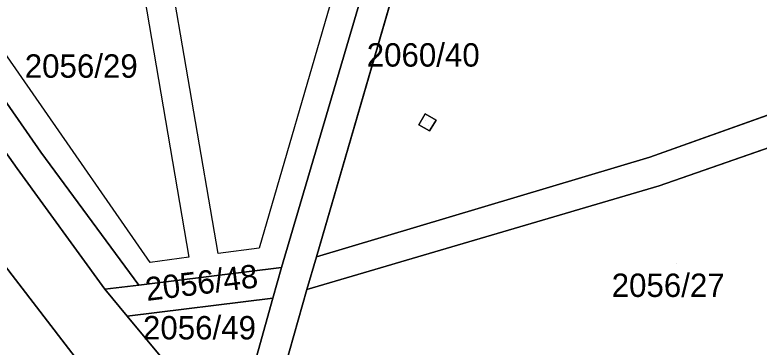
# Model space of a CAD drawing. Extents: x -263423 to -261326, y -1240067 to -1237864.
# Drawn here: x -262391.2 to -262327.5, y -1239406.5 to -1239378.1 of the extents above; entities that cross this region are included whole.
import ezdxf

# ---------------------------------------------------------------- set-up
doc = ezdxf.new("R2010")
doc.units = 0
for name, color, linetype in [('body_kn', 7, 'Continuous'), ('kladpar_druhypozemkov', 7, 'Continuous'), ('kladpar_hranice', 7, 'Continuous'), ('kladpar_parcelnecisla', 7, 'Continuous'), ('kladpar_plochy', 7, 'Continuous'), ('kladpar_sipky', 7, 'Continuous'), ('zappar_hrandruhpozemk', 7, 'Continuous')]:
    doc.layers.add(name, color=color, linetype=linetype)

msp = doc.modelspace()

# ---------------------------------------------------------------- linework, layer by layer
at = {"layer": 'body_kn'}
for p, q in [((-262356.05, -1239386.58), (-262356.05, -1239386.58)), ((-262356.05, -1239386.58), (-262356.05, -1239386.58)), ((-262355.13, -1239387.11), (-262355.13, -1239387.11)), ((-262356.61, -1239387.5), (-262356.61, -1239387.5)), ((-262355.69, -1239388.03), (-262355.69, -1239388.03)), ((-262388.95, -1239389.85), (-262388.95, -1239389.85)), ((-262336.83, -1239390.26), (-262336.83, -1239390.26)), ((-262390.96, -1239391.25), (-262390.96, -1239391.25)), ((-262336.05, -1239392.73), (-262336.05, -1239392.73)), ((-262370.26, -1239398.05), (-262370.26, -1239398.05)), ((-262376.29, -1239398.83), (-262376.29, -1239398.83)), ((-262373.77, -1239398.5), (-262373.77, -1239398.5)), ((-262365.35, -1239398.81), (-262365.35, -1239398.81)), ((-262379.58, -1239399.27), (-262379.58, -1239399.27)), ((-262368.35, -1239399.72), (-262368.35, -1239399.72)), ((-262380.57, -1239401.22), (-262380.57, -1239401.22)), ((-262380.57, -1239401.22), (-262380.57, -1239401.22)), ((-262383.47, -1239401.57), (-262383.47, -1239401.57)), ((-262366.18, -1239401.59), (-262366.18, -1239401.59)), ((-262366.18, -1239401.59), (-262366.18, -1239401.59)), ((-262369.1, -1239402.33), (-262369.1, -1239402.33)), ((-262381.56, -1239403.87), (-262381.56, -1239403.87)), ((-262381.56, -1239403.87), (-262381.56, -1239403.87))]:
    msp.add_line(p, q, dxfattribs=at)
at = {"layer": 'kladpar_druhypozemkov'}
for p, q in [((-262385.24, -1239381.31), (-262385.24, -1239381.31)), ((-262355.74, -1239387.54), (-262355.74, -1239387.54)), ((-262334.55, -1239399.41), (-262334.55, -1239399.41)), ((-262380.48, -1239403.49), (-262380.48, -1239403.49))]:
    msp.add_line(p, q, dxfattribs=at)
at = {"layer": 'kladpar_hranice'}
msp.add_line((-262365.35, -1239398.81), (-262357.92, -1239373.21), dxfattribs=at)
for points in [[(-262366.18, -1239401.59), (-262365.35, -1239398.81), (-262336.83, -1239390.26), (-262320.19, -1239384.34), (-262303.91, -1239377.48), (-262304.56, -1239372.98), (-262303.86, -1239368.5), (-262301.89, -1239364.41), (-262298.79, -1239361.08), (-262307.45, -1239350.28), (-262315.62, -1239339.85), (-262330.54, -1239340.73), (-262348.74, -1239341.74), (-262348.07, -1239339.64), (-262330.56, -1239338.6), (-262315.99, -1239337.81), (-262304.29, -1239337.19), (-262306.52, -1239309.56), (-262303.92, -1239309.44), (-262301.8, -1239337), (-262268.74, -1239335.06), (-262238.39, -1239333.3)], [(-262357.92, -1239373.21), (-262348.74, -1239341.74), (-262330.54, -1239340.73), (-262315.62, -1239339.85), (-262307.45, -1239350.28), (-262298.79, -1239361.08), (-262301.89, -1239364.41), (-262303.86, -1239368.5), (-262304.56, -1239372.98), (-262303.91, -1239377.48), (-262320.19, -1239384.34), (-262336.83, -1239390.26), (-262365.35, -1239398.81)], [(-262348.74, -1239341.74), (-262357.92, -1239373.21), (-262365.35, -1239398.81), (-262366.18, -1239401.59), (-262368.79, -1239410.77), (-262368.87, -1239411.03), (-262370.73, -1239417.47), (-262372.48, -1239423.56), (-262373.31, -1239426.46), (-262376.08, -1239427.01), (-262375.2, -1239423.96), (-262378.65, -1239424.55), (-262377.16, -1239419.66), (-262376.8, -1239418.45), (-262376.23, -1239416.52), (-262375.82, -1239415.37), (-262374.76, -1239412.02), (-262371.6, -1239411.33), (-262369.1, -1239402.33), (-262368.35, -1239399.72), (-262360.36, -1239372.61), (-262351.71, -1239342.8)], [(-262380.57, -1239401.22), (-262388.95, -1239389.85), (-262396.21, -1239379.42), (-262403.05, -1239368.71), (-262408.41, -1239358.83), (-262413.39, -1239348.75), (-262415.28, -1239344.13), (-262401.76, -1239343.6), (-262400, -1239346.23), (-262396.7, -1239349.84), (-262392.24, -1239352.4), (-262387.21, -1239353.44), (-262382.34, -1239352.93), (-262377.66, -1239350.97), (-262373.76, -1239347.51), (-262371.24, -1239343.1), (-262351.71, -1239342.8), (-262360.36, -1239372.61), (-262368.35, -1239399.72), (-262380.57, -1239401.22)], [(-262380.57, -1239401.22), (-262383.47, -1239401.57), (-262390.96, -1239391.25), (-262398.42, -1239380.76), (-262405.39, -1239369.94), (-262410.69, -1239360.04), (-262415.55, -1239349.92), (-262417.78, -1239344.23), (-262415.28, -1239344.13), (-262413.39, -1239348.75), (-262408.41, -1239358.83), (-262403.05, -1239368.71), (-262396.21, -1239379.42), (-262388.95, -1239389.85), (-262380.57, -1239401.22)], [(-262408.52, -1239378.12), (-262408.16, -1239366.75), (-262415.23, -1239353.08), (-262417.91, -1239348.03), (-262418.11, -1239347.65), (-262418.93, -1239347.97), (-262420.97, -1239344.36), (-262418.6, -1239344.27), (-262417.78, -1239344.23), (-262415.55, -1239349.92), (-262410.69, -1239360.04), (-262405.39, -1239369.94), (-262398.42, -1239380.76), (-262390.96, -1239391.25), (-262383.47, -1239401.57), (-262381.56, -1239403.87), (-262374.76, -1239412.02), (-262381.4, -1239413.39), (-262408.52, -1239378.12)], [(-262408.52, -1239378.12), (-262381.4, -1239413.39), (-262374.76, -1239412.02), (-262375.82, -1239415.37), (-262376.63, -1239415.12), (-262377.03, -1239416.31), (-262376.23, -1239416.52), (-262376.8, -1239418.45), (-262377.6, -1239418.24), (-262377.95, -1239419.37), (-262377.16, -1239419.66), (-262378.65, -1239424.55), (-262379.19, -1239426.25), (-262378.35, -1239427.14), (-262377.98, -1239427.75)], [(-262366.18, -1239401.59), (-262336.05, -1239392.73), (-262319.25, -1239386.87), (-262302.91, -1239379.81), (-262299.84, -1239383.81), (-262295.63, -1239386.64), (-262290.74, -1239387.97), (-262285.71, -1239387.69), (-262283.91, -1239395.07), (-262324.1, -1239407.27), (-262355.39, -1239416.81), (-262361.13, -1239409.58), (-262368.79, -1239410.77), (-262366.18, -1239401.59)], [(-262283.91, -1239395.07), (-262285.71, -1239387.69), (-262290.74, -1239387.97), (-262295.63, -1239386.64), (-262299.84, -1239383.81), (-262302.91, -1239379.81), (-262319.25, -1239386.87), (-262336.05, -1239392.73), (-262366.18, -1239401.59)], [(-262356.61, -1239387.5), (-262355.69, -1239388.03), (-262355.13, -1239387.11), (-262356.05, -1239386.58), (-262356.61, -1239387.5)], [(-262356.05, -1239386.58), (-262355.13, -1239387.11), (-262355.69, -1239388.03), (-262356.61, -1239387.5), (-262356.05, -1239386.58)], [(-262381.56, -1239403.87), (-262383.47, -1239401.57), (-262380.57, -1239401.22), (-262368.35, -1239399.72), (-262369.1, -1239402.33), (-262381.56, -1239403.87)], [(-262374.76, -1239412.02), (-262381.56, -1239403.87), (-262369.1, -1239402.33), (-262371.6, -1239411.33), (-262374.76, -1239412.02)]]:
    msp.add_lwpolyline(points, dxfattribs=at)
at = {"layer": 'kladpar_plochy'}
for p, q in [((-262365.35, -1239398.81), (-262357.92, -1239373.21)), ((-262336.83, -1239390.26), (-262320.19, -1239384.34)), ((-262320.19, -1239384.34), (-262336.83, -1239390.26)), ((-262356.05, -1239386.58), (-262356.61, -1239387.5)), ((-262355.13, -1239387.11), (-262356.05, -1239386.58)), ((-262355.69, -1239388.03), (-262355.13, -1239387.11)), ((-262319.25, -1239386.87), (-262336.05, -1239392.73)), ((-262356.61, -1239387.5), (-262355.69, -1239388.03)), ((-262365.35, -1239398.81), (-262336.83, -1239390.26)), ((-262336.83, -1239390.26), (-262365.35, -1239398.81)), ((-262336.05, -1239392.73), (-262366.18, -1239401.59)), ((-262366.18, -1239401.59), (-262365.35, -1239398.81))]:
    msp.add_line(p, q, dxfattribs=at)
for points in [[(-262348.74, -1239341.74), (-262357.92, -1239373.21), (-262365.35, -1239398.81), (-262366.18, -1239401.59), (-262368.79, -1239410.77), (-262368.87, -1239411.03), (-262370.73, -1239417.47), (-262372.48, -1239423.56), (-262373.31, -1239426.46), (-262376.08, -1239427.01), (-262375.2, -1239423.96), (-262378.65, -1239424.55), (-262377.16, -1239419.66), (-262376.8, -1239418.45), (-262376.23, -1239416.52), (-262375.82, -1239415.37), (-262374.76, -1239412.02), (-262371.6, -1239411.33), (-262369.1, -1239402.33), (-262368.35, -1239399.72), (-262360.36, -1239372.61), (-262351.71, -1239342.8)], [(-262408.52, -1239378.12), (-262381.4, -1239413.39), (-262374.76, -1239412.02), (-262375.82, -1239415.37), (-262376.63, -1239415.12), (-262377.03, -1239416.31), (-262376.23, -1239416.52), (-262376.8, -1239418.45), (-262377.6, -1239418.24), (-262377.95, -1239419.37), (-262377.16, -1239419.66), (-262378.65, -1239424.55), (-262379.19, -1239426.25), (-262378.35, -1239427.14), (-262377.98, -1239427.75), (-262403.99, -1239407.15)]]:
    msp.add_lwpolyline(points, dxfattribs=at)
for points in [[(-262380.57, -1239401.22), (-262388.95, -1239389.85), (-262396.21, -1239379.42), (-262403.05, -1239368.71), (-262408.41, -1239358.83), (-262413.39, -1239348.75), (-262415.28, -1239344.13), (-262401.76, -1239343.6), (-262400, -1239346.23), (-262396.7, -1239349.84), (-262392.24, -1239352.4), (-262387.21, -1239353.44), (-262382.34, -1239352.93), (-262377.66, -1239350.97), (-262373.76, -1239347.51), (-262371.24, -1239343.1), (-262351.71, -1239342.8), (-262360.36, -1239372.61), (-262368.35, -1239399.72)], [(-262380.57, -1239401.22), (-262383.47, -1239401.57), (-262390.96, -1239391.25), (-262398.42, -1239380.76), (-262405.39, -1239369.94), (-262410.69, -1239360.04), (-262415.55, -1239349.92), (-262417.78, -1239344.23), (-262415.28, -1239344.13), (-262413.39, -1239348.75), (-262408.41, -1239358.83), (-262403.05, -1239368.71), (-262396.21, -1239379.42), (-262388.95, -1239389.85)], [(-262408.52, -1239378.12), (-262408.16, -1239366.75), (-262415.23, -1239353.08), (-262417.91, -1239348.03), (-262418.11, -1239347.65), (-262418.93, -1239347.97), (-262420.97, -1239344.36), (-262418.6, -1239344.27), (-262417.78, -1239344.23), (-262415.55, -1239349.92), (-262410.69, -1239360.04), (-262405.39, -1239369.94), (-262398.42, -1239380.76), (-262390.96, -1239391.25), (-262383.47, -1239401.57), (-262381.56, -1239403.87), (-262374.76, -1239412.02), (-262381.4, -1239413.39)], [(-262366.18, -1239401.59), (-262336.05, -1239392.73), (-262319.25, -1239386.87), (-262302.91, -1239379.81), (-262299.84, -1239383.81), (-262295.63, -1239386.64), (-262290.74, -1239387.97), (-262285.71, -1239387.69), (-262283.91, -1239395.07), (-262324.1, -1239407.27), (-262355.39, -1239416.81), (-262361.13, -1239409.58), (-262368.79, -1239410.77)], [(-262356.05, -1239386.58), (-262355.13, -1239387.11), (-262355.69, -1239388.03), (-262356.61, -1239387.5)], [(-262381.56, -1239403.87), (-262383.47, -1239401.57), (-262380.57, -1239401.22), (-262368.35, -1239399.72), (-262369.1, -1239402.33)], [(-262374.76, -1239412.02), (-262381.56, -1239403.87), (-262369.1, -1239402.33), (-262371.6, -1239411.33)]]:
    msp.add_lwpolyline(points, close=True, dxfattribs=at)
at = {"layer": 'kladpar_sipky'}
msp.add_line((-262356.01, -1239387.13), (-262356.01, -1239387.13), dxfattribs=at)
at = {"layer": 'zappar_hrandruhpozemk'}
for p, q in [((-262360.57, -1239364.75), (-262370.26, -1239398.05)), ((-262380.76, -1239372.65), (-262376.29, -1239398.83))]:
    msp.add_line(p, q, dxfattribs=at)
for points in [[(-262376.29, -1239398.83), (-262379.58, -1239399.27), (-262399.65, -1239370.39)], [(-262370.26, -1239398.05), (-262373.77, -1239398.5), (-262378.27, -1239372.25)]]:
    msp.add_lwpolyline(points, dxfattribs=at)

# ---------------------------------------------------------------- texts
at = {"layer": 'kladpar_parcelnecisla'}
for s, p in [('2060/40', (-262361.062, -1239382.53)), ('2056/29', (-262390.321, -1239383.48)), ('2056/27', (-262340.104, -1239402.23)), ('2056/49', (-262380.204, -1239405.86))]:
    msp.add_text(s, height=2, dxfattribs=at).set_placement(p)
msp.add_text('2056/48', height=2, rotation=7, dxfattribs=at).set_placement((-262379.872, -1239402.576))

doc.saveas('drawing.dxf')
